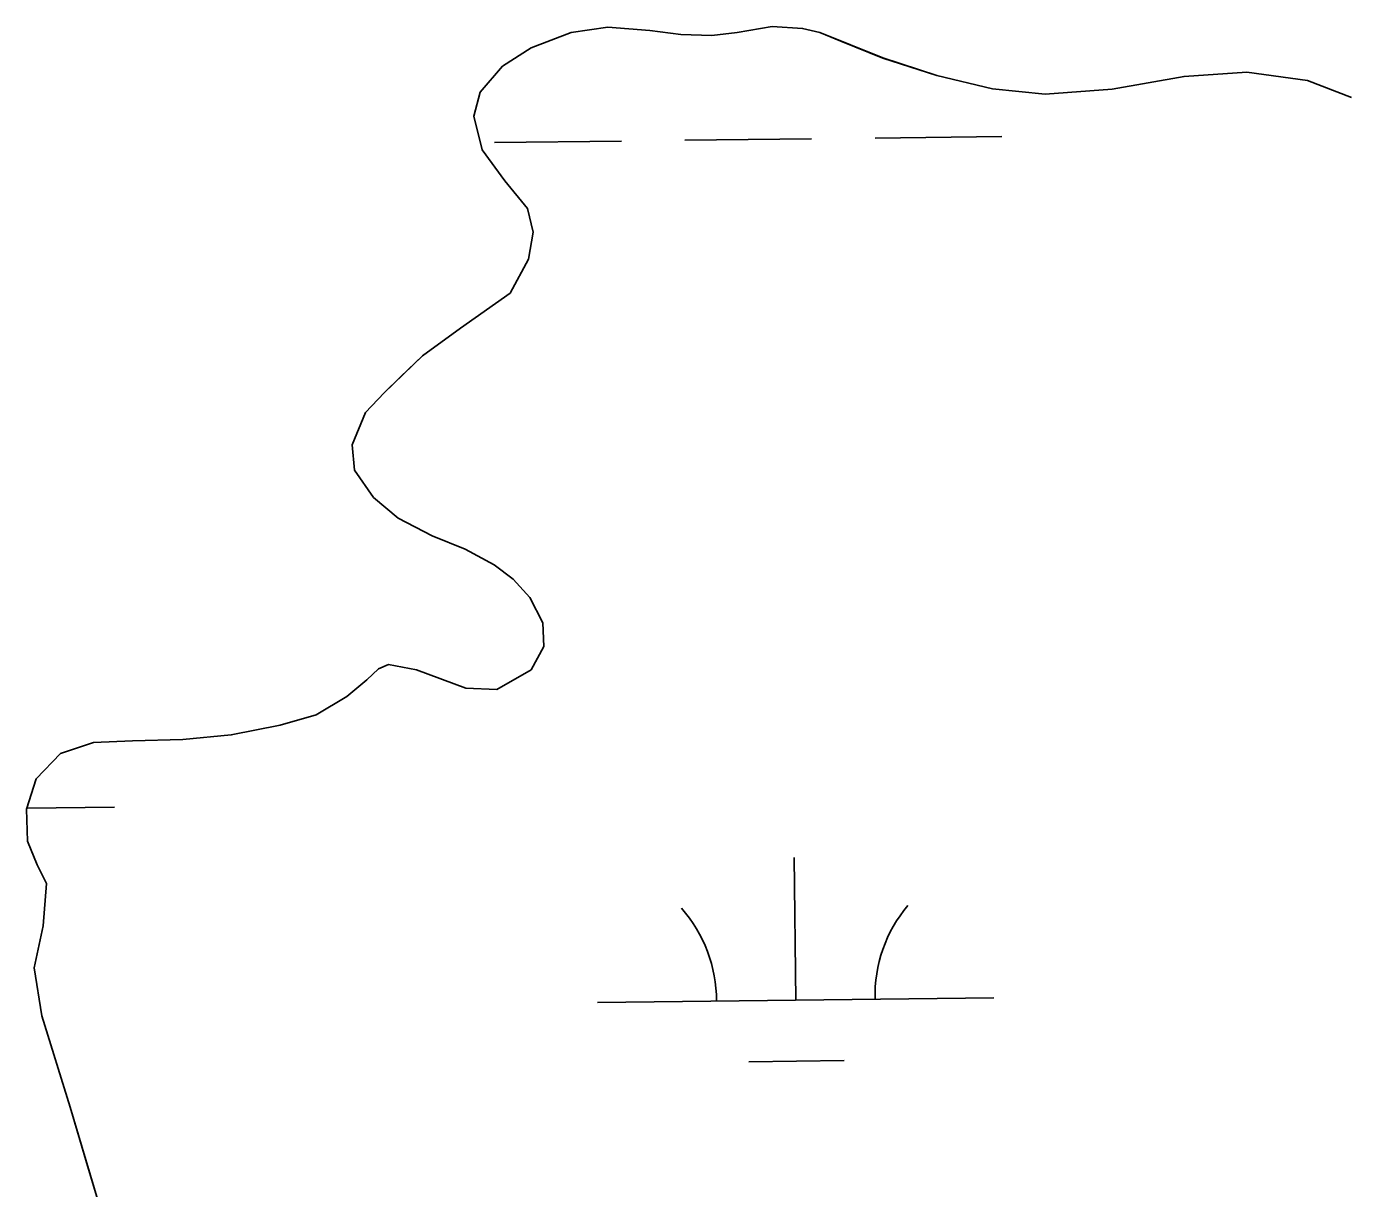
# Model space of a CAD drawing. Extents: x 3694830 to 3732949, y 415201 to 440970.
# Drawn here: x 3717798.7 to 3718132.7, y 437534.6 to 437827.8 of the extents above; entities that cross this region are included whole.
import ezdxf

# ---------------------------------------------------------------- set-up
doc = ezdxf.new("R2010")
doc.units = 0
doc.layers.add('V-TOPO-SHOR', color=7, linetype='Continuous')
doc.layers.add('V-WETL-SWMP', color=7, linetype='Continuous')

msp = doc.modelspace()

# ---------------------------------------------------------------- linework, layer by layer
at = {"layer": 'V-TOPO-SHOR'}
msp.add_lwpolyline([(3718132.95, 437809.94), (3718121.83, 437814.21), (3718106.54, 437816.27), (3718090.73, 437815.23), (3718072.58, 437811.99), (3718055.69, 437810.76), (3718042.41, 437812.1), (3718028.38, 437815.44), (3718014.71, 437819.87), (3718004.13, 437824.15), (3717998.84, 437826.29), (3717994.47, 437827.34), (3717986.83, 437827.83), (3717977.94, 437826.3), (3717971.58, 437825.52), (3717963.76, 437825.82), (3717955.94, 437826.84), (3717945.39, 437827.67), (3717936.13, 437826.32), (3717925.98, 437822.42), (3717918.75, 437817.81), (3717913.17, 437811.22), (3717911.58, 437805.21), (3717913.65, 437796.68), (3717919.35, 437788.92), (3717925.04, 437781.87), (3717926.55, 437775.89), (3717925.33, 437769.15), (3717920.67, 437760.57), (3717908.21, 437751.74), (3717898.63, 437744.75), (3717893.04, 437739.44), (3717888.89, 437735.4), (3717884.2, 437730.46), (3717880.81, 437722.25), (3717881.41, 437715.89), (3717886.2, 437709.02), (3717892.42, 437703.8), (3717901, 437699.33), (3717909.39, 437695.94), (3717916.69, 437692), (3717921.45, 437688.41), (3717925.67, 437683.72), (3717928.99, 437677.38), (3717929.23, 437671.39), (3717926, 437665.54), (3717917.32, 437660.56), (3717909.5, 437660.86), (3717897.1, 437665.49), (3717890, 437666.88), (3717887.46, 437665.77), (3717884.58, 437663.02), (3717879.52, 437658.8), (3717871.74, 437654.19), (3717862.68, 437651.57), (3717850.33, 437649.1), (3717838.16, 437647.91), (3717825.44, 437647.62), (3717815.63, 437647.18), (3717807.29, 437644.39), (3717801.16, 437637.98), (3717798.68, 437630.32), (3717798.93, 437622.32), (3717801.34, 437616.34), (3717803.74, 437611.64), (3717802.92, 437600.9), (3717800.65, 437590.34), (3717802.56, 437578.18), (3717809.66, 437555.15), (3717814.33, 437539.56), (3717817.88, 437527.77)], dxfattribs=at)
at = {"layer": 'V-WETL-SWMP'}
for p, q in [((3717945.39, 437827.67), (3717936.13, 437826.32)), ((3717955.94, 437826.84), (3717945.39, 437827.67)), ((3717986.83, 437827.83), (3717977.94, 437826.3)), ((3717994.47, 437827.34), (3717986.83, 437827.83)), ((3717936.13, 437826.32), (3717925.98, 437822.42)), ((3717963.76, 437825.82), (3717955.94, 437826.84)), ((3717971.58, 437825.52), (3717963.76, 437825.82)), ((3717977.94, 437826.3), (3717971.58, 437825.52)), ((3717998.84, 437826.29), (3717994.47, 437827.34)), ((3718014.71, 437819.88), (3717998.84, 437826.29)), ((3717925.98, 437822.42), (3717918.75, 437817.81)), ((3717918.75, 437817.81), (3717913.17, 437811.22)), ((3718028.38, 437815.44), (3718014.71, 437819.88)), ((3718042.41, 437812.11), (3718028.38, 437815.44)), ((3718090.73, 437815.23), (3718072.58, 437811.99)), ((3718106.54, 437816.27), (3718090.73, 437815.23)), ((3718121.83, 437814.21), (3718106.54, 437816.27)), ((3718132.95, 437809.94), (3718121.83, 437814.21)), ((3717913.17, 437811.22), (3717911.58, 437805.21)), ((3718055.69, 437810.76), (3718042.41, 437812.11)), ((3718072.58, 437811.99), (3718055.69, 437810.76)), ((3717911.58, 437805.21), (3717913.65, 437796.68)), ((3717916.77, 437798.55), (3717948.77, 437798.93)), ((3717964.77, 437799.12), (3717996.77, 437799.5)), ((3718012.77, 437799.69), (3718044.76, 437800.07)), ((3717913.65, 437796.68), (3717919.35, 437788.92)), ((3717919.35, 437788.92), (3717925.04, 437781.87)), ((3717925.04, 437781.87), (3717926.55, 437775.89)), ((3717926.55, 437775.89), (3717925.33, 437769.15)), ((3717925.33, 437769.15), (3717920.67, 437760.57)), ((3717920.67, 437760.57), (3717908.2, 437751.74)), ((3717908.2, 437751.74), (3717898.63, 437744.75)), ((3717898.63, 437744.75), (3717888.89, 437735.4)), ((3717888.89, 437735.4), (3717884.2, 437730.46)), ((3717884.2, 437730.46), (3717880.82, 437722.25)), ((3717880.82, 437722.25), (3717881.41, 437715.89)), ((3717881.41, 437715.89), (3717886.2, 437709.02)), ((3717886.2, 437709.02), (3717892.42, 437703.8)), ((3717892.42, 437703.8), (3717901, 437699.33)), ((3717901, 437699.33), (3717909.39, 437695.94)), ((3717909.39, 437695.94), (3717916.69, 437692)), ((3717916.69, 437692), (3717921.45, 437688.41)), ((3717921.45, 437688.41), (3717925.67, 437683.72)), ((3717925.67, 437683.72), (3717928.99, 437677.38)), ((3717928.99, 437677.38), (3717929.23, 437671.39)), ((3717929.23, 437671.39), (3717926, 437665.54)), ((3717887.46, 437665.77), (3717884.58, 437663.02)), ((3717890, 437666.88), (3717887.46, 437665.77)), ((3717897.1, 437665.49), (3717890, 437666.88)), ((3717909.5, 437660.86), (3717897.1, 437665.49)), ((3717926, 437665.54), (3717917.32, 437660.56)), ((3717884.58, 437663.02), (3717879.52, 437658.8)), ((3717917.32, 437660.56), (3717909.5, 437660.86)), ((3717879.52, 437658.8), (3717871.74, 437654.19)), ((3717871.74, 437654.19), (3717862.68, 437651.57)), ((3717862.68, 437651.57), (3717850.33, 437649.1)), ((3717815.63, 437647.18), (3717807.29, 437644.39)), ((3717825.44, 437647.63), (3717815.63, 437647.18)), ((3717838.16, 437647.91), (3717825.44, 437647.63)), ((3717850.33, 437649.1), (3717838.16, 437647.91)), ((3717807.29, 437644.39), (3717801.16, 437637.97)), ((3717801.16, 437637.97), (3717798.68, 437630.32)), ((3717798.78, 437630.63), (3717820.86, 437630.89)), ((3717798.68, 437630.32), (3717798.93, 437622.32)), ((3717798.93, 437622.32), (3717801.34, 437616.34)), ((3717992.77, 437582.19), (3717992.34, 437618.19)), ((3717801.34, 437616.34), (3717803.74, 437611.64)), ((3717803.74, 437611.64), (3717802.92, 437600.91)), ((3717802.92, 437600.91), (3717800.65, 437590.34)), ((3717800.65, 437590.34), (3717802.56, 437578.18)), ((3717942.77, 437581.6), (3718042.76, 437582.79)), ((3717802.56, 437578.18), (3717809.66, 437555.15)), ((3717980.95, 437566.62), (3718004.95, 437566.91)), ((3717809.66, 437555.15), (3717817.89, 437527.77))]:
    msp.add_line(p, q, dxfattribs=at)
for centre, start, end in [((3717937.52, 437582.01), 359.9115, 41.4552), ((3718048, 437583.33), 139.9115, 181.4552)]:
    msp.add_arc(centre, 35.25, start, end, dxfattribs=at)

doc.saveas('drawing.dxf')
